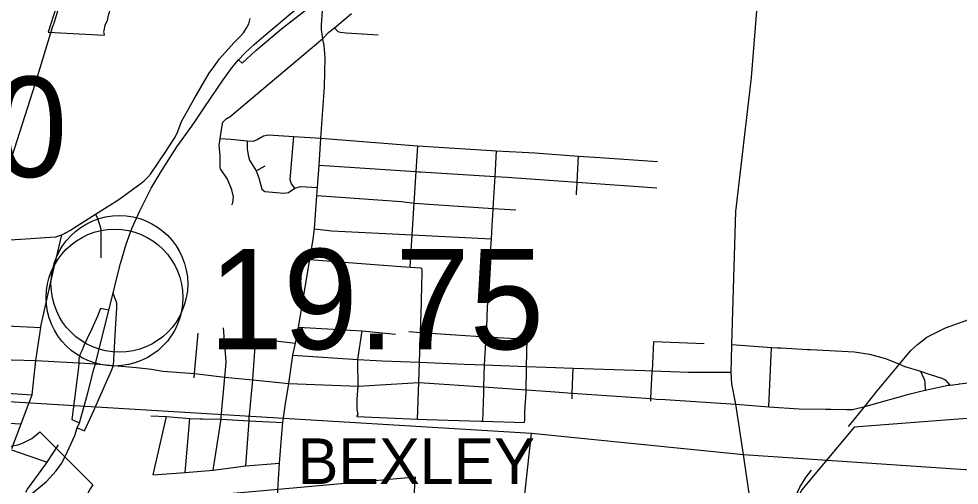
# Model space of a CAD drawing. Extents: x 1729596 to 1934326, y 644115 to 911751.
# Drawn here: x 1844605 to 1854923, y 722193 to 727307 of the extents above; entities that cross this region are included whole.
import ezdxf

# ---------------------------------------------------------------- set-up
doc = ezdxf.new("R2010")
doc.units = 0
for name, color, linetype in [('Default', 7, 'Continuous'), ('GM_X_City_Street', 7, 'Continuous'), ('GM_X_Corporation', 7, 'Continuous'), ('GM_X_Corporation_Text', 7, 'Continuous'), ('GM_X_County_Road', 7, 'Continuous'), ('GM_X_Interchange_Ramps', 7, 'Continuous'), ('GM_X_Interstate_Route', 7, 'Continuous'), ('GM_X_Township', 7, 'Continuous'), ('GM_X_US_Route', 7, 'Continuous'), ('GM_X_US_Shield', 7, 'Continuous')]:
    doc.layers.add(name, color=color, linetype=linetype)

msp = doc.modelspace()

# ---------------------------------------------------------------- linework, layer by layer
at = {"layer": 'Default'}
for centre in [(1845708, 724400), (1845656, 724250)]:
    msp.add_circle(centre, 750, dxfattribs=at)
at = {"layer": 'GM_X_City_Street'}
for points in [[(1852430, 723736), (1852474, 725195), (1852643, 726665), (1852732, 727764), (1852792, 728437), (1852801, 728542), (1852804, 728578), (1852806, 728606), (1852806, 728618), (1852813, 728720), (1852894, 730003), (1852934, 730682), (1852947, 730811)], [(1847941, 727085), (1847939, 727093), (1847926, 727187), (1847926, 727241), (1847939, 727442), (1847947, 727559), (1847949, 727661), (1847970, 728078), (1847999, 728599)], [(1847939, 727093), (1848008, 727161), (1848069, 727208), (1848235, 727347), (1848256, 727367)], [(1844256, 724948), (1844280, 725005), (1844411, 725418), (1844484, 725649), (1844532, 725800), (1844789, 726603), (1844980, 727225), (1844988, 727250)], [(1845077, 724938), (1845132, 724967), (1845164, 724986), (1845447, 725165), (1845702, 725327), (1845949, 725504), (1845983, 725533), (1846022, 725572), (1846049, 725605), (1846219, 725852), (1846278, 725942), (1846321, 726011), (1846350, 726070), (1846376, 726140), (1846390, 726183), (1846526, 726424), (1846645, 726631), (1846695, 726713), (1846743, 726781), (1846808, 726867), (1846897, 726971), (1846967, 727046), (1847030, 727109), (1847071, 727155), (1847099, 727201), (1847127, 727253), (1847142, 727312)], [(1848069, 727208), (1848105, 727170), (1848133, 727160), (1848195, 727154), (1848547, 727131)], [(1846843, 726174), (1846879, 726209), (1846925, 726237), (1847939, 727093)], [(1847502, 722880), (1847502, 722880), (1847505, 722905), (1847528, 723063), (1847566, 723308), (1847612, 723620), (1847641, 723751), (1847673, 723925), (1847798, 724669), (1847836, 724891), (1847849, 725004), (1847876, 725370), (1847883, 725456), (1847902, 725703), (1847920, 725997), (1847959, 726562), (1847968, 726882), (1847956, 727015), (1847941, 727085)], [(1846816, 725676), (1846813, 725687), (1846813, 725812), (1846805, 725919), (1846813, 725994), (1846836, 726139), (1846843, 726174)], [(1846813, 725994), (1846932, 725986), (1847112, 725970), (1847181, 725967), (1847220, 725983), (1847291, 726024), (1847340, 726035), (1847621, 726015), (1847920, 725997)], [(1847635, 725451), (1847596, 725498), (1847583, 725541), (1847597, 725720), (1847621, 726015)], [(1847920, 725997), (1848979, 725914), (1848984, 725914), (1849846, 725861), (1850268, 725836), (1850745, 725802), (1850981, 725785), (1851612, 725744)], [(1847112, 725970), (1847109, 725880), (1847120, 725813), (1847137, 725758), (1847208, 725642), (1847239, 725562), (1847272, 725438), (1847305, 725414), (1847515, 725395), (1847565, 725402), (1847635, 725451), (1847695, 725470), (1847883, 725456)], [(1848898, 724583), (1848920, 724938), (1848939, 725228), (1848943, 725284), (1848965, 725632), (1848984, 725914)], [(1849809, 725217), (1849810, 725225), (1849810, 725228), (1849830, 725578), (1849846, 725861)], [(1850729, 725469), (1850730, 725482), (1850732, 725515), (1850745, 725802)], [(1846944, 725266), (1846953, 725290), (1846960, 725354), (1846941, 725432), (1846894, 725548), (1846819, 725664), (1846816, 725676)], [(1847208, 725642), (1847307, 725695)], [(1847902, 725703), (1848961, 725632), (1848965, 725632), (1848993, 725630), (1849013, 725629)], [(1849013, 725629), (1849830, 725578), (1849964, 725569), (1850732, 725515), (1851606, 725453)], [(1847876, 725370), (1848804, 725305), (1848943, 725284), (1849810, 725228), (1850060, 725212)], [(1850725, 725376), (1850729, 725469)], [(1845507, 724834), (1845507, 724999), (1845488, 725071), (1845468, 725124), (1845447, 725165)], [(1849781, 724733), (1849782, 724748), (1849791, 724893), (1849799, 725039), (1849809, 725217)], [(1847849, 725004), (1848039, 724983), (1848920, 724938), (1849791, 724893)], [(1844262, 724944), (1844328, 724893), (1844357, 724878), (1844390, 724875), (1844681, 724893), (1844949, 724913), (1845010, 724916), (1845077, 724938)], [(1854284, 723539), (1854388, 723665), (1854466, 723737), (1854567, 723816), (1854772, 723919), (1854966, 723988), (1855101, 724036), (1855164, 724062), (1855524, 724331), (1856249, 724857)], [(1845508, 724687), (1845507, 724834)], [(1847798, 724669), (1848506, 724614), (1848898, 724583), (1849013, 724578), (1849023, 724574)], [(1849751, 724196), (1849752, 724220), (1849781, 724733)], [(1849022, 724201), (1849022, 724202), (1849028, 724395), (1849029, 724512), (1849029, 724555), (1849027, 724568), (1849023, 724574)], [(1848980, 722918), (1848993, 723319), (1849000, 723541), (1849011, 723869), (1849022, 724201)], [(1849706, 723204), (1849706, 723214), (1849708, 723270), (1849715, 723514), (1849717, 723570), (1849734, 723820), (1849741, 723930), (1849747, 724140), (1849751, 724196)], [(1843521, 723985), (1843943, 723952), (1844103, 723948), (1844393, 723943), (1844845, 723923)], [(1847673, 723925), (1848374, 723887), (1848737, 723850)], [(1846529, 723372), (1846533, 723418), (1846572, 723859)], [(1846872, 723455), (1846880, 723547), (1846852, 723919)], [(1848326, 723555), (1848326, 723570), (1848374, 723887)], [(1848886, 723878), (1849011, 723869), (1849505, 723834), (1849734, 723820), (1850050, 723801), (1850182, 723797)], [(1847095, 722407), (1847131, 722897), (1847134, 722924), (1847173, 723348), (1847197, 723716), (1847165, 723736), (1847224, 723788)], [(1847224, 723788), (1847262, 723793), (1847641, 723751)], [(1850176, 723462), (1850176, 723474), (1850176, 723496), (1850182, 723797)], [(1851556, 723440), (1851557, 723448), (1851574, 723768)], [(1851574, 723768), (1852125, 723747)], [(1852558, 722528), (1852558, 722529), (1852473, 723080), (1852429, 723303), (1852421, 723431), (1852423, 723564), (1852430, 723736)], [(1852430, 723736), (1852863, 723704), (1852929, 723700), (1852970, 723698)], [(1843247, 723632), (1844122, 723578), (1844790, 723559)], [(1847612, 723620), (1848326, 723570), (1848592, 723557), (1849000, 723541), (1849494, 723522), (1849715, 723514), (1850176, 723496), (1850495, 723484), (1850689, 723478), (1851475, 723452), (1851557, 723448), (1851953, 723431), (1852001, 723431)], [(1852834, 723054), (1852863, 723704)], [(1852970, 723698), (1853257, 723682), (1853290, 723681)], [(1853290, 723681), (1853776, 723654), (1853939, 723631), (1854116, 723582), (1854268, 723520), (1854326, 723496), (1854498, 723442), (1854605, 723408), (1854732, 723367), (1854770, 723348), (1854819, 723291)], [(1848315, 722946), (1848329, 722968), (1848319, 723022), (1848316, 723138), (1848330, 723278), (1848325, 723541), (1848326, 723555)], [(1853708, 722836), (1853887, 723056), (1854028, 723230), (1854264, 723515), (1854268, 723520), (1854284, 723539)], [(1845643, 723505), (1845895, 723483), (1846061, 723464), (1846184, 723444), (1846533, 723418), (1846564, 723416), (1846865, 723379), (1847173, 723348), (1847566, 723308), (1848330, 723278), (1848993, 723319), (1849052, 723316), (1849708, 723270), (1850172, 723238), (1850437, 723220), (1850678, 723203), (1851541, 723142), (1851603, 723138), (1851697, 723132)], [(1846826, 722933), (1846826, 722940), (1846865, 723379), (1846872, 723455)], [(1850154, 722882), (1850159, 722910), (1850157, 722998), (1850171, 723210), (1850172, 723238), (1850176, 723462)], [(1850675, 723140), (1850678, 723203), (1850689, 723478)], [(1851539, 723113), (1851541, 723142), (1851556, 723440), (1851556, 723440)], [(1852001, 723431), (1852421, 723431)], [(1853515, 723025), (1853685, 723023), (1853753, 723024), (1853887, 723056), (1853929, 723066), (1854372, 723191), (1854502, 723223), (1854551, 723234), (1854685, 723263), (1854803, 723290), (1854819, 723291), (1854916, 723302), (1854928, 723304), (1855365, 723357), (1856022, 723431), (1856069, 723436), (1856083, 723438)], [(1854498, 723442), (1854532, 723372), (1854541, 723346), (1854546, 723316), (1854551, 723234)], [(1842992, 723304), (1843272, 723283), (1843587, 723260), (1844061, 723229), (1844141, 723224), (1844750, 723185)], [(1849696, 722896), (1849706, 723204)], [(1851697, 723132), (1852473, 723080), (1852834, 723054), (1853168, 723029), (1853460, 723026), (1853515, 723025)], [(1842742, 722997), (1842789, 722979), (1843260, 722949), (1843754, 722915), (1843931, 722903), (1844017, 722899), (1844287, 722883), (1844630, 722866)], [(1846054, 722954), (1846226, 722948), (1846483, 722926), (1846594, 722919), (1846629, 722919)], [(1846080, 722307), (1846226, 722948)], [(1846430, 722334), (1846483, 722926)], [(1846629, 722919), (1846825, 722917), (1847131, 722897), (1847502, 722880)], [(1846739, 722358), (1846825, 722917), (1846826, 722933)], [(1848315, 722946), (1848980, 722918), (1849078, 722914), (1849674, 722896)], [(1849674, 722896), (1849682, 722896), (1849696, 722896), (1850154, 722882)], [(1847452, 722201), (1847467, 722436), (1847490, 722755), (1847502, 722880)], [(1844681, 722118), (1844702, 722148), (1844900, 722425), (1844915, 722447), (1845042, 722635)], [(1844523, 722580), (1844915, 722447)], [(1852692, 720534), (1852732, 720874), (1852718, 721026), (1852717, 721427), (1852558, 722528)], [(1846080, 722307), (1846430, 722334), (1846739, 722358), (1847095, 722407), (1847467, 722436)], [(1852717, 721427), (1852843, 721465), (1852904, 721564), (1852998, 721790), (1853173, 722172), (1853242, 722278), (1853303, 722358)], [(1847136, 717748), (1847138, 717780), (1847221, 719001), (1847231, 719179), (1847238, 719273), (1847303, 720218), (1847336, 720734), (1847351, 720879), (1847356, 721002), (1847375, 721204), (1847386, 721394), (1847399, 721545), (1847420, 721866), (1847442, 722083), (1847446, 722139), (1847451, 722196), (1847452, 722201)]]:
    msp.add_lwpolyline(points, dxfattribs=at)
at = {"layer": 'GM_X_Corporation'}
msp.add_lwpolyline([(1844928, 727160), (1845542, 727128), (1845544, 727137), (1845539, 727164), (1845544, 727195), (1845548, 727222), (1845557, 727249), (1845571, 727275), (1845580, 727302), (1845584, 727334), (1845607, 727404), (1845104, 727520), (1845101, 727514), (1845043, 727529)], close=True, dxfattribs=at)
for points in [[(1864915, 723684), (1853770, 722829), (1853193, 722137), (1852817, 721295), (1852704, 719841), (1855309, 719646), (1854937, 714267), (1854865, 713813), (1854855, 713472), (1854981, 713123), (1855053, 712757), (1854973, 711528), (1864435, 710746)], [(1849283, 709587), (1850045, 720270), (1848895, 720350), (1849000, 721518), (1848903, 721522), (1848959, 722281), (1847451, 722146), (1845017, 721929), (1845007, 721909), (1844986, 721877), (1844975, 721846), (1844944, 721825), (1844912, 721793), (1844881, 721762), (1844870, 721731), (1844839, 721720), (1844797, 721657), (1844765, 721626), (1844744, 721584), (1844703, 721521), (1844661, 721489), (1844577, 721363)]]:
    msp.add_lwpolyline(points, dxfattribs=at)
at = {"layer": 'GM_X_County_Road'}
msp.add_lwpolyline([(1844988, 727250), (1845056, 727469), (1845066, 727500)], dxfattribs=at)
at = {"layer": 'GM_X_Interchange_Ramps'}
for points in [[(1847017, 726856), (1847056, 726822), (1847206, 726960), (1847487, 727199), (1847947, 727559), (1848189, 727765), (1848337, 727889), (1848446, 727968), (1848537, 728032), (1848783, 728180), (1849633, 728657), (1849730, 728707), (1849824, 728748), (1849817, 728783)], [(1845594, 724112), (1845503, 724132), (1845469, 724048), (1845407, 723908), (1845356, 723803), (1845322, 723731), (1845299, 723673), (1845275, 723621), (1845262, 723576), (1845263, 723535)], [(1845263, 723535), (1845261, 723484), (1845202, 723025), (1845187, 722913), (1845271, 722878)], [(1845247, 722822), (1845324, 722789), (1845346, 722837), (1845427, 723013), (1845480, 723129), (1845622, 723451), (1845643, 723505)]]:
    msp.add_lwpolyline(points, dxfattribs=at)
at = {"layer": 'GM_X_Interstate_Route'}
for points in [[(1846550, 726198), (1846640, 726331), (1846846, 726638), (1846941, 726770), (1847017, 726856), (1847093, 726939), (1847187, 727026), (1847315, 727137), (1847572, 727350), (1847949, 727661)], [(1845642, 724298), (1845680, 724467), (1845719, 724625), (1845784, 724837), (1845846, 725009), (1845934, 725203), (1846058, 725449), (1846155, 725616), (1846337, 725903), (1846502, 726129), (1846550, 726198)], [(1845429, 723467), (1845445, 723525), (1845594, 724112), (1845642, 724298)], [(1844253, 721884), (1844460, 721950), (1844593, 722011), (1844703, 722070), (1844764, 722113), (1844907, 722235), (1845015, 722350), (1845072, 722430), (1845119, 722516), (1845218, 722738), (1845247, 722822), (1845271, 722878), (1845310, 723020), (1845361, 723206), (1845429, 723467)]]:
    msp.add_lwpolyline(points, dxfattribs=at)
at = {"layer": 'GM_X_Township'}
msp.add_line((1840044, 723383), (1850232, 722763), dxfattribs=at)
msp.add_lwpolyline([(1849607, 714451), (1849629, 714791), (1849684, 715585), (1849714, 715954), (1849739, 716340), (1849872, 718141), (1849926, 718991), (1849998, 720023), (1850016, 720267), (1850052, 720757), (1850121, 721758), (1850232, 722763), (1852558, 722529), (1860402, 721998), (1860890, 721958), (1861185, 721935), (1864108, 721712)], dxfattribs=at)
at = {"layer": 'GM_X_US_Route'}
for points in [[(1845121, 724961), (1845132, 724967), (1845164, 724986), (1845447, 725165), (1845702, 725327), (1845949, 725504)], [(1844529, 722596), (1844630, 722866), (1844700, 723051), (1844750, 723185), (1844790, 723559), (1844845, 723923), (1844847, 723933), (1844964, 724456), (1845077, 724938), (1845121, 724961)], [(1845643, 723505), (1845669, 723965), (1845682, 724135), (1845680, 724189), (1845642, 724298)], [(1844790, 723559), (1845263, 723535), (1845445, 723525), (1845643, 723505)]]:
    msp.add_lwpolyline(points, dxfattribs=at)
at = {"layer": 'GM_X_US_Shield'}
msp.add_line((1845417, 722198), (1844837, 722778), dxfattribs=at)
for centre, radius, start, end in [((1844431, 723193), 580, 225.573, 314.427), ((1846082, 721733), 812, 144.9991, 205.4529)]:
    msp.add_arc(centre, radius, start, end, dxfattribs=at)

# ---------------------------------------------------------------- texts
at = {"layer": 'Default'}
for s, p in [('8.00', (1842275, 725573)), ('19.75', (1846688, 723684))]:
    msp.add_text(s, height=1100, dxfattribs=at).set_placement(p)
at = {"layer": 'GM_X_Corporation_Text'}
msp.add_text('BEXLEY', height=500, rotation=0, dxfattribs=at).set_placement((1847666, 722206))

doc.saveas('drawing.dxf')
